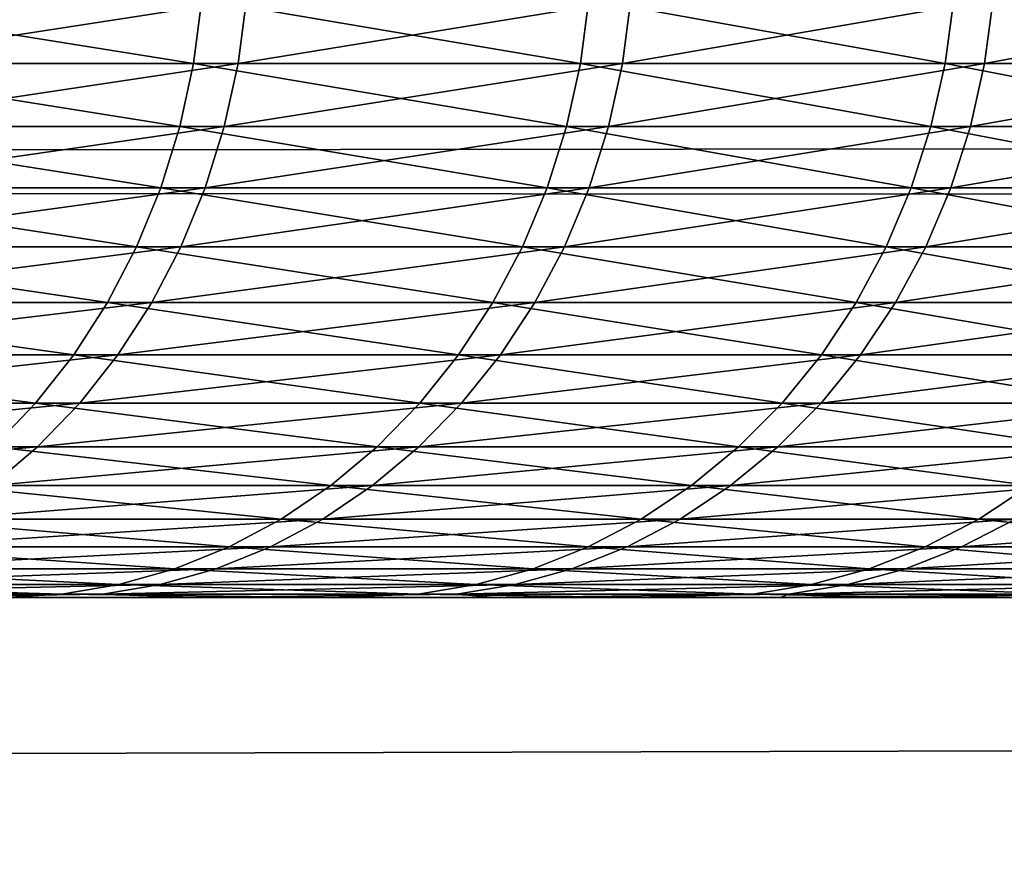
# Model space of a CAD drawing. Header units: millimetres. Extents: x -184 to 165, y -135 to 242.
# Tile 1053 of 1056: x -90.142 to -89.77, y 0.1 to 0.418. Entities that reach past the tile are written whole.
import ezdxf

# ---------------------------------------------------------------- set-up
doc = ezdxf.new("R2010")
doc.units = ezdxf.units.MM
doc.header["$LTSCALE"] = 41.718519
for name, color, linetype in [('384', 7, 'CONTINUOUS'), ('386', 7, 'CONTINUOUS'), ('427', 7, 'CONTINUOUS'), ('440', 7, 'CONTINUOUS')]:
    doc.layers.add(name, color=color, linetype=linetype)

msp = doc.modelspace()

# ---------------------------------------------------------------- linework, layer by layer
at = {"layer": '384', "linetype": 'CONTINUOUS'}
for points in [[(-166.96832, 0.7076, 60), (-30.3233, 0.42605, 60), (-167.27284, 0.29533, 60), (-166.96832, 0.7076, 60)], [(-30.3233, 0.42605, 60), (-29.9692, -0.05802, 60), (-167.27284, 0.29533, 60), (-30.3233, 0.42605, 60)], [(-167.27284, 0.29533, 60), (-29.9692, -0.05802, 60), (-167.57487, -0.11876, 60), (-167.27284, 0.29533, 60)]]:
    msp.add_3dface(points, dxfattribs=at)
at = {"layer": '386', "linetype": 'CONTINUOUS'}
for points in [[(-30.22716, 0.29533, 63), (-30.53168, 0.7076, 63), (-167.1767, 0.42605, 63), (-30.22716, 0.29533, 63)], [(-30.22716, 0.29533, 63), (-167.1767, 0.42605, 63), (-167.5308, -0.05802, 63), (-30.22716, 0.29533, 63)], [(-29.92513, -0.11876, 63), (-30.22716, 0.29533, 63), (-167.5308, -0.05802, 63), (-29.92513, -0.11876, 63)]]:
    msp.add_3dface(points, dxfattribs=at)
at = {"layer": '427', "linetype": 'CONTINUOUS'}
for points in [[(-90.07633, 0.40154, 4.87881), (-90.22765, 0.42584, 5.14698), (-90.23071, 0.40154, 5.14515), (-90.07633, 0.40154, 4.87881)], [(-90.07322, 0.42584, 4.88056), (-90.22765, 0.42584, 5.14698), (-90.07633, 0.40154, 4.87881), (-90.07322, 0.42584, 4.88056)], [(-90.20992, 0.42584, -5.11734), (-90.05641, 0.42584, -4.85038), (-90.21299, 0.40154, -5.11551), (-90.20992, 0.42584, -5.11734)], [(-90.21299, 0.40154, -5.11551), (-90.05641, 0.42584, -4.85038), (-90.05953, 0.40154, -4.84865), (-90.21299, 0.40154, -5.11551)], [(-89.93023, 0.40154, 4.60785), (-90.07322, 0.42584, 4.88056), (-90.07633, 0.40154, 4.87881), (-89.93023, 0.40154, 4.60785)], [(-89.92706, 0.42584, 4.6095), (-90.07322, 0.42584, 4.88056), (-89.93023, 0.40154, 4.60785), (-89.92706, 0.42584, 4.6095)], [(-90.05641, 0.42584, -4.85038), (-89.91119, 0.42584, -4.57882), (-90.05953, 0.40154, -4.84865), (-90.05641, 0.42584, -4.85038)], [(-90.05953, 0.40154, -4.84865), (-89.91119, 0.42584, -4.57882), (-89.91436, 0.40154, -4.57718), (-90.05953, 0.40154, -4.84865)], [(-89.79254, 0.40154, 4.33252), (-89.92706, 0.42584, 4.6095), (-89.93023, 0.40154, 4.60785), (-89.79254, 0.40154, 4.33252)], [(-89.78932, 0.42584, 4.33407), (-89.92706, 0.42584, 4.6095), (-89.79254, 0.40154, 4.33252), (-89.78932, 0.42584, 4.33407)], [(-89.91119, 0.42584, -4.57882), (-89.7744, 0.42584, -4.30292), (-89.91436, 0.40154, -4.57718), (-89.91119, 0.42584, -4.57882)], [(-89.91436, 0.40154, -4.57718), (-89.7744, 0.42584, -4.30292), (-89.77762, 0.40154, -4.30138), (-89.91436, 0.40154, -4.57718)], [(-89.66339, 0.40154, 4.05308), (-89.78932, 0.42584, 4.33407), (-89.79254, 0.40154, 4.33252), (-89.66339, 0.40154, 4.05308)], [(-89.66012, 0.42584, 4.05453), (-89.78932, 0.42584, 4.33407), (-89.66339, 0.40154, 4.05308), (-89.66012, 0.42584, 4.05453)], [(-89.7744, 0.42584, -4.30292), (-89.64617, 0.42584, -4.02293), (-89.77762, 0.40154, -4.30138), (-89.7744, 0.42584, -4.30292)], [(-89.77762, 0.40154, -4.30138), (-89.64617, 0.42584, -4.02293), (-89.64944, 0.40154, -4.02149), (-89.77762, 0.40154, -4.30138)], [(-90.08152, 0.37771, 4.87592), (-90.23071, 0.40154, 5.14515), (-90.2358, 0.37771, 5.14209), (-90.08152, 0.37771, 4.87592)], [(-90.07633, 0.40154, 4.87881), (-90.23071, 0.40154, 5.14515), (-90.08152, 0.37771, 4.87592), (-90.07633, 0.40154, 4.87881)], [(-90.21299, 0.40154, -5.11551), (-90.05953, 0.40154, -4.84865), (-90.21809, 0.37771, -5.11247), (-90.21299, 0.40154, -5.11551)], [(-90.21809, 0.37771, -5.11247), (-90.05953, 0.40154, -4.84865), (-90.06472, 0.37771, -4.84577), (-90.21809, 0.37771, -5.11247)], [(-89.9355, 0.37771, 4.60512), (-90.07633, 0.40154, 4.87881), (-90.08152, 0.37771, 4.87592), (-89.9355, 0.37771, 4.60512)], [(-89.93023, 0.40154, 4.60785), (-90.07633, 0.40154, 4.87881), (-89.9355, 0.37771, 4.60512), (-89.93023, 0.40154, 4.60785)], [(-90.05953, 0.40154, -4.84865), (-89.91436, 0.40154, -4.57718), (-90.06472, 0.37771, -4.84577), (-90.05953, 0.40154, -4.84865)], [(-90.06472, 0.37771, -4.84577), (-89.91436, 0.40154, -4.57718), (-89.91964, 0.37771, -4.57446), (-90.06472, 0.37771, -4.84577)], [(-89.79789, 0.37771, 4.32995), (-89.93023, 0.40154, 4.60785), (-89.9355, 0.37771, 4.60512), (-89.79789, 0.37771, 4.32995)], [(-89.79254, 0.40154, 4.33252), (-89.93023, 0.40154, 4.60785), (-89.79789, 0.37771, 4.32995), (-89.79254, 0.40154, 4.33252)], [(-89.91436, 0.40154, -4.57718), (-89.77762, 0.40154, -4.30138), (-89.91964, 0.37771, -4.57446), (-89.91436, 0.40154, -4.57718)], [(-89.91964, 0.37771, -4.57446), (-89.77762, 0.40154, -4.30138), (-89.78298, 0.37771, -4.29882), (-89.91964, 0.37771, -4.57446)], [(-89.66881, 0.37771, 4.05068), (-89.79254, 0.40154, 4.33252), (-89.79789, 0.37771, 4.32995), (-89.66881, 0.37771, 4.05068)], [(-89.66339, 0.40154, 4.05308), (-89.79254, 0.40154, 4.33252), (-89.66881, 0.37771, 4.05068), (-89.66339, 0.40154, 4.05308)], [(-89.77762, 0.40154, -4.30138), (-89.64944, 0.40154, -4.02149), (-89.78298, 0.37771, -4.29882), (-89.77762, 0.40154, -4.30138)], [(-89.78298, 0.37771, -4.29882), (-89.64944, 0.40154, -4.02149), (-89.65487, 0.37771, -4.0191), (-89.78298, 0.37771, -4.29882)], [(-90.08871, 0.35458, 4.87189), (-90.2358, 0.37771, 5.14209), (-90.24288, 0.35458, 5.13784), (-90.08871, 0.35458, 4.87189)], [(-90.08152, 0.37771, 4.87592), (-90.2358, 0.37771, 5.14209), (-90.08871, 0.35458, 4.87189), (-90.08152, 0.37771, 4.87592)], [(-90.21809, 0.37771, -5.11247), (-90.06472, 0.37771, -4.84577), (-90.22518, 0.35458, -5.10825), (-90.21809, 0.37771, -5.11247)], [(-90.22518, 0.35458, -5.10825), (-90.06472, 0.37771, -4.84577), (-90.07193, 0.35458, -4.84176), (-90.22518, 0.35458, -5.10825)], [(-89.94282, 0.35458, 4.60132), (-90.08152, 0.37771, 4.87592), (-90.08871, 0.35458, 4.87189), (-89.94282, 0.35458, 4.60132)], [(-89.9355, 0.37771, 4.60512), (-90.08152, 0.37771, 4.87592), (-89.94282, 0.35458, 4.60132), (-89.9355, 0.37771, 4.60512)], [(-90.06472, 0.37771, -4.84577), (-89.91964, 0.37771, -4.57446), (-90.07193, 0.35458, -4.84176), (-90.06472, 0.37771, -4.84577)], [(-90.07193, 0.35458, -4.84176), (-89.91964, 0.37771, -4.57446), (-89.92697, 0.35458, -4.57069), (-90.07193, 0.35458, -4.84176)], [(-89.80532, 0.35458, 4.32638), (-89.9355, 0.37771, 4.60512), (-89.94282, 0.35458, 4.60132), (-89.80532, 0.35458, 4.32638)], [(-89.79789, 0.37771, 4.32995), (-89.9355, 0.37771, 4.60512), (-89.80532, 0.35458, 4.32638), (-89.79789, 0.37771, 4.32995)], [(-89.91964, 0.37771, -4.57446), (-89.78298, 0.37771, -4.29882), (-89.92697, 0.35458, -4.57069), (-89.91964, 0.37771, -4.57446)], [(-89.92697, 0.35458, -4.57069), (-89.78298, 0.37771, -4.29882), (-89.79043, 0.35458, -4.29527), (-89.92697, 0.35458, -4.57069)], [(-89.67635, 0.35458, 4.04733), (-89.79789, 0.37771, 4.32995), (-89.80532, 0.35458, 4.32638), (-89.67635, 0.35458, 4.04733)], [(-89.66881, 0.37771, 4.05068), (-89.79789, 0.37771, 4.32995), (-89.67635, 0.35458, 4.04733), (-89.66881, 0.37771, 4.05068)], [(-89.78298, 0.37771, -4.29882), (-89.65487, 0.37771, -4.0191), (-89.79043, 0.35458, -4.29527), (-89.78298, 0.37771, -4.29882)], [(-89.79043, 0.35458, -4.29527), (-89.65487, 0.37771, -4.0191), (-89.66242, 0.35458, -4.01579), (-89.79043, 0.35458, -4.29527)], [(-90.09786, 0.33237, 4.86678), (-90.24288, 0.35458, 5.13784), (-90.25186, 0.33237, 5.13245), (-90.09786, 0.33237, 4.86678)], [(-90.08871, 0.35458, 4.87189), (-90.24288, 0.35458, 5.13784), (-90.09786, 0.33237, 4.86678), (-90.08871, 0.35458, 4.87189)], [(-90.22518, 0.35458, -5.10825), (-90.07193, 0.35458, -4.84176), (-90.23418, 0.33237, -5.10289), (-90.22518, 0.35458, -5.10825)], [(-90.23418, 0.33237, -5.10289), (-90.07193, 0.35458, -4.84176), (-90.0811, 0.33237, -4.83668), (-90.23418, 0.33237, -5.10289)], [(-89.95211, 0.33237, 4.59649), (-90.08871, 0.35458, 4.87189), (-90.09786, 0.33237, 4.86678), (-89.95211, 0.33237, 4.59649)], [(-89.94282, 0.35458, 4.60132), (-90.08871, 0.35458, 4.87189), (-89.95211, 0.33237, 4.59649), (-89.94282, 0.35458, 4.60132)], [(-90.07193, 0.35458, -4.84176), (-89.92697, 0.35458, -4.57069), (-90.0811, 0.33237, -4.83668), (-90.07193, 0.35458, -4.84176)], [(-90.0811, 0.33237, -4.83668), (-89.92697, 0.35458, -4.57069), (-89.93629, 0.33237, -4.56589), (-90.0811, 0.33237, -4.83668)], [(-89.81476, 0.33237, 4.32183), (-89.94282, 0.35458, 4.60132), (-89.95211, 0.33237, 4.59649), (-89.81476, 0.33237, 4.32183)], [(-89.80532, 0.35458, 4.32638), (-89.94282, 0.35458, 4.60132), (-89.81476, 0.33237, 4.32183), (-89.80532, 0.35458, 4.32638)], [(-89.92697, 0.35458, -4.57069), (-89.79043, 0.35458, -4.29527), (-89.93629, 0.33237, -4.56589), (-89.92697, 0.35458, -4.57069)], [(-89.93629, 0.33237, -4.56589), (-89.79043, 0.35458, -4.29527), (-89.79988, 0.33237, -4.29077), (-89.93629, 0.33237, -4.56589)], [(-89.68593, 0.33237, 4.04308), (-89.80532, 0.35458, 4.32638), (-89.81476, 0.33237, 4.32183), (-89.68593, 0.33237, 4.04308)], [(-89.67635, 0.35458, 4.04733), (-89.80532, 0.35458, 4.32638), (-89.68593, 0.33237, 4.04308), (-89.67635, 0.35458, 4.04733)], [(-89.79043, 0.35458, -4.29527), (-89.66242, 0.35458, -4.01579), (-89.79988, 0.33237, -4.29077), (-89.79043, 0.35458, -4.29527)], [(-89.79988, 0.33237, -4.29077), (-89.66242, 0.35458, -4.01579), (-89.67202, 0.33237, -4.01157), (-89.79988, 0.33237, -4.29077)], [(-90.10886, 0.31129, 4.86062), (-90.25186, 0.33237, 5.13245), (-90.26267, 0.31129, 5.12596), (-90.10886, 0.31129, 4.86062)], [(-90.09786, 0.33237, 4.86678), (-90.25186, 0.33237, 5.13245), (-90.10886, 0.31129, 4.86062), (-90.09786, 0.33237, 4.86678)], [(-90.23418, 0.33237, -5.10289), (-90.0811, 0.33237, -4.83668), (-90.24501, 0.31129, -5.09644), (-90.23418, 0.33237, -5.10289)], [(-90.24501, 0.31129, -5.09644), (-90.0811, 0.33237, -4.83668), (-90.09212, 0.31129, -4.83057), (-90.24501, 0.31129, -5.09644)], [(-89.9633, 0.31129, 4.59067), (-90.09786, 0.33237, 4.86678), (-90.10886, 0.31129, 4.86062), (-89.9633, 0.31129, 4.59067)], [(-89.95211, 0.33237, 4.59649), (-90.09786, 0.33237, 4.86678), (-89.9633, 0.31129, 4.59067), (-89.95211, 0.33237, 4.59649)], [(-90.0811, 0.33237, -4.83668), (-89.93629, 0.33237, -4.56589), (-90.09212, 0.31129, -4.83057), (-90.0811, 0.33237, -4.83668)], [(-90.09212, 0.31129, -4.83057), (-89.93629, 0.33237, -4.56589), (-89.94749, 0.31129, -4.56012), (-90.09212, 0.31129, -4.83057)], [(-89.82612, 0.31129, 4.31637), (-89.95211, 0.33237, 4.59649), (-89.9633, 0.31129, 4.59067), (-89.82612, 0.31129, 4.31637)], [(-89.81476, 0.33237, 4.32183), (-89.95211, 0.33237, 4.59649), (-89.82612, 0.31129, 4.31637), (-89.81476, 0.33237, 4.32183)], [(-89.93629, 0.33237, -4.56589), (-89.79988, 0.33237, -4.29077), (-89.94749, 0.31129, -4.56012), (-89.93629, 0.33237, -4.56589)], [(-89.94749, 0.31129, -4.56012), (-89.79988, 0.33237, -4.29077), (-89.81126, 0.31129, -4.28534), (-89.94749, 0.31129, -4.56012)], [(-89.69745, 0.31129, 4.03797), (-89.81476, 0.33237, 4.32183), (-89.82612, 0.31129, 4.31637), (-89.69745, 0.31129, 4.03797)], [(-89.68593, 0.33237, 4.04308), (-89.81476, 0.33237, 4.32183), (-89.69745, 0.31129, 4.03797), (-89.68593, 0.33237, 4.04308)], [(-89.79988, 0.33237, -4.29077), (-89.67202, 0.33237, -4.01157), (-89.81126, 0.31129, -4.28534), (-89.79988, 0.33237, -4.29077)], [(-89.81126, 0.31129, -4.28534), (-89.67202, 0.33237, -4.01157), (-89.68356, 0.31129, -4.0065), (-89.81126, 0.31129, -4.28534)], [(-90.12161, 0.29155, 4.85349), (-90.26267, 0.31129, 5.12596), (-90.27519, 0.29155, 5.11844), (-90.12161, 0.29155, 4.85349)], [(-90.10886, 0.31129, 4.86062), (-90.26267, 0.31129, 5.12596), (-90.12161, 0.29155, 4.85349), (-90.10886, 0.31129, 4.86062)], [(-90.24501, 0.31129, -5.09644), (-90.09212, 0.31129, -4.83057), (-90.25756, 0.29155, -5.08896), (-90.24501, 0.31129, -5.09644)], [(-90.25756, 0.29155, -5.08896), (-90.09212, 0.31129, -4.83057), (-90.1049, 0.29155, -4.82348), (-90.25756, 0.29155, -5.08896)], [(-89.97627, 0.29155, 4.58394), (-90.10886, 0.31129, 4.86062), (-90.12161, 0.29155, 4.85349), (-89.97627, 0.29155, 4.58394)], [(-89.9633, 0.31129, 4.59067), (-90.10886, 0.31129, 4.86062), (-89.97627, 0.29155, 4.58394), (-89.9633, 0.31129, 4.59067)], [(-90.09212, 0.31129, -4.83057), (-89.94749, 0.31129, -4.56012), (-90.1049, 0.29155, -4.82348), (-90.09212, 0.31129, -4.83057)], [(-90.1049, 0.29155, -4.82348), (-89.94749, 0.31129, -4.56012), (-89.96048, 0.29155, -4.55342), (-90.1049, 0.29155, -4.82348)], [(-89.83929, 0.29155, 4.31004), (-89.9633, 0.31129, 4.59067), (-89.97627, 0.29155, 4.58394), (-89.83929, 0.29155, 4.31004)], [(-89.82612, 0.31129, 4.31637), (-89.9633, 0.31129, 4.59067), (-89.83929, 0.29155, 4.31004), (-89.82612, 0.31129, 4.31637)], [(-89.94749, 0.31129, -4.56012), (-89.81126, 0.31129, -4.28534), (-89.96048, 0.29155, -4.55342), (-89.94749, 0.31129, -4.56012)], [(-89.96048, 0.29155, -4.55342), (-89.81126, 0.31129, -4.28534), (-89.82445, 0.29155, -4.27905), (-89.96048, 0.29155, -4.55342)], [(-89.71081, 0.29155, 4.03205), (-89.82612, 0.31129, 4.31637), (-89.83929, 0.29155, 4.31004), (-89.71081, 0.29155, 4.03205)], [(-89.69745, 0.31129, 4.03797), (-89.82612, 0.31129, 4.31637), (-89.71081, 0.29155, 4.03205), (-89.69745, 0.31129, 4.03797)], [(-89.81126, 0.31129, -4.28534), (-89.68356, 0.31129, -4.0065), (-89.82445, 0.29155, -4.27905), (-89.81126, 0.31129, -4.28534)], [(-89.82445, 0.29155, -4.27905), (-89.68356, 0.31129, -4.0065), (-89.69694, 0.29155, -4.00062), (-89.82445, 0.29155, -4.27905)], [(-90.136, 0.27334, 4.84545), (-90.27519, 0.29155, 5.11844), (-90.28932, 0.27334, 5.10996), (-90.136, 0.27334, 4.84545)], [(-90.12161, 0.29155, 4.85349), (-90.27519, 0.29155, 5.11844), (-90.136, 0.27334, 4.84545), (-90.12161, 0.29155, 4.85349)], [(-90.25756, 0.29155, -5.08896), (-90.1049, 0.29155, -4.82348), (-90.27172, 0.27334, -5.08052), (-90.25756, 0.29155, -5.08896)], [(-90.27172, 0.27334, -5.08052), (-90.1049, 0.29155, -4.82348), (-90.11931, 0.27334, -4.81548), (-90.27172, 0.27334, -5.08052)], [(-89.99089, 0.27334, 4.57634), (-90.12161, 0.29155, 4.85349), (-90.136, 0.27334, 4.84545), (-89.99089, 0.27334, 4.57634)], [(-89.97627, 0.29155, 4.58394), (-90.12161, 0.29155, 4.85349), (-89.99089, 0.27334, 4.57634), (-89.97627, 0.29155, 4.58394)], [(-90.1049, 0.29155, -4.82348), (-89.96048, 0.29155, -4.55342), (-90.11931, 0.27334, -4.81548), (-90.1049, 0.29155, -4.82348)], [(-90.11931, 0.27334, -4.81548), (-89.96048, 0.29155, -4.55342), (-89.97513, 0.27334, -4.54588), (-90.11931, 0.27334, -4.81548)], [(-89.85414, 0.27334, 4.30289), (-89.97627, 0.29155, 4.58394), (-89.99089, 0.27334, 4.57634), (-89.85414, 0.27334, 4.30289)], [(-89.83929, 0.29155, 4.31004), (-89.97627, 0.29155, 4.58394), (-89.85414, 0.27334, 4.30289), (-89.83929, 0.29155, 4.31004)], [(-89.96048, 0.29155, -4.55342), (-89.82445, 0.29155, -4.27905), (-89.97513, 0.27334, -4.54588), (-89.96048, 0.29155, -4.55342)], [(-89.97513, 0.27334, -4.54588), (-89.82445, 0.29155, -4.27905), (-89.83933, 0.27334, -4.27196), (-89.97513, 0.27334, -4.54588)], [(-89.72587, 0.27334, 4.02536), (-89.83929, 0.29155, 4.31004), (-89.85414, 0.27334, 4.30289), (-89.72587, 0.27334, 4.02536)], [(-89.82445, 0.29155, -4.27905), (-89.69694, 0.29155, -4.00062), (-89.83933, 0.27334, -4.27196), (-89.82445, 0.29155, -4.27905)], [(-89.83933, 0.27334, -4.27196), (-89.69694, 0.29155, -4.00062), (-89.71202, 0.27334, -3.99399), (-89.83933, 0.27334, -4.27196)], [(-89.71081, 0.29155, 4.03205), (-89.83929, 0.29155, 4.31004), (-89.72587, 0.27334, 4.02536), (-89.71081, 0.29155, 4.03205)], [(-90.136, 0.27334, 4.84545), (-90.28932, 0.27334, 5.10996), (-90.15187, 0.25684, 4.83657), (-90.136, 0.27334, 4.84545)], [(-90.27172, 0.27334, -5.08052), (-90.11931, 0.27334, -4.81548), (-90.28734, 0.25684, -5.07122), (-90.27172, 0.27334, -5.08052)], [(-90.28734, 0.25684, -5.07122), (-90.11931, 0.27334, -4.81548), (-90.13521, 0.25684, -4.80666), (-90.28734, 0.25684, -5.07122)], [(-90.00703, 0.25684, 4.56796), (-90.136, 0.27334, 4.84545), (-90.15187, 0.25684, 4.83657), (-90.00703, 0.25684, 4.56796)], [(-89.99089, 0.27334, 4.57634), (-90.136, 0.27334, 4.84545), (-90.00703, 0.25684, 4.56796), (-89.99089, 0.27334, 4.57634)], [(-90.11931, 0.27334, -4.81548), (-89.97513, 0.27334, -4.54588), (-90.13521, 0.25684, -4.80666), (-90.11931, 0.27334, -4.81548)], [(-90.13521, 0.25684, -4.80666), (-89.97513, 0.27334, -4.54588), (-89.9913, 0.25684, -4.53755), (-90.13521, 0.25684, -4.80666)], [(-89.87053, 0.25684, 4.29501), (-89.99089, 0.27334, 4.57634), (-90.00703, 0.25684, 4.56796), (-89.87053, 0.25684, 4.29501)], [(-89.97513, 0.27334, -4.54588), (-89.83933, 0.27334, -4.27196), (-89.9913, 0.25684, -4.53755), (-89.97513, 0.27334, -4.54588)], [(-89.9913, 0.25684, -4.53755), (-89.83933, 0.27334, -4.27196), (-89.85574, 0.25684, -4.26413), (-89.9913, 0.25684, -4.53755)], [(-89.85414, 0.27334, 4.30289), (-89.99089, 0.27334, 4.57634), (-89.87053, 0.25684, 4.29501), (-89.85414, 0.27334, 4.30289)], [(-89.7425, 0.25684, 4.01799), (-89.85414, 0.27334, 4.30289), (-89.87053, 0.25684, 4.29501), (-89.7425, 0.25684, 4.01799)], [(-89.83933, 0.27334, -4.27196), (-89.71202, 0.27334, -3.99399), (-89.85574, 0.25684, -4.26413), (-89.83933, 0.27334, -4.27196)], [(-89.85574, 0.25684, -4.26413), (-89.71202, 0.27334, -3.99399), (-89.72867, 0.25684, -3.98667), (-89.85574, 0.25684, -4.26413)], [(-89.72587, 0.27334, 4.02536), (-89.85414, 0.27334, 4.30289), (-89.7425, 0.25684, 4.01799), (-89.72587, 0.27334, 4.02536)], [(-90.28734, 0.25684, -5.07122), (-90.13521, 0.25684, -4.80666), (-90.30428, 0.2422, -5.06112), (-90.28734, 0.25684, -5.07122)], [(-90.30428, 0.2422, -5.06112), (-90.13521, 0.25684, -4.80666), (-90.15245, 0.2422, -4.7971), (-90.30428, 0.2422, -5.06112)], [(-90.02453, 0.2422, 4.55887), (-90.15187, 0.25684, 4.83657), (-90.16908, 0.2422, 4.82695), (-90.02453, 0.2422, 4.55887)], [(-90.13521, 0.25684, -4.80666), (-89.9913, 0.25684, -4.53755), (-90.15245, 0.2422, -4.7971), (-90.13521, 0.25684, -4.80666)], [(-90.15245, 0.2422, -4.7971), (-89.9913, 0.25684, -4.53755), (-90.00883, 0.2422, -4.52852), (-90.15245, 0.2422, -4.7971)], [(-90.00703, 0.25684, 4.56796), (-90.15187, 0.25684, 4.83657), (-90.02453, 0.2422, 4.55887), (-90.00703, 0.25684, 4.56796)], [(-89.8883, 0.2422, 4.28646), (-90.00703, 0.25684, 4.56796), (-90.02453, 0.2422, 4.55887), (-89.8883, 0.2422, 4.28646)], [(-89.9913, 0.25684, -4.53755), (-89.85574, 0.25684, -4.26413), (-90.00883, 0.2422, -4.52852), (-89.9913, 0.25684, -4.53755)], [(-90.00883, 0.2422, -4.52852), (-89.85574, 0.25684, -4.26413), (-89.87354, 0.2422, -4.25565), (-90.00883, 0.2422, -4.52852)], [(-89.87053, 0.25684, 4.29501), (-90.00703, 0.25684, 4.56796), (-89.8883, 0.2422, 4.28646), (-89.87053, 0.25684, 4.29501)], [(-89.76052, 0.2422, 4.00999), (-89.87053, 0.25684, 4.29501), (-89.8883, 0.2422, 4.28646), (-89.76052, 0.2422, 4.00999)], [(-89.85574, 0.25684, -4.26413), (-89.72867, 0.25684, -3.98667), (-89.87354, 0.2422, -4.25565), (-89.85574, 0.25684, -4.26413)], [(-89.87354, 0.2422, -4.25565), (-89.72867, 0.25684, -3.98667), (-89.74672, 0.2422, -3.97874), (-89.87354, 0.2422, -4.25565)], [(-89.7425, 0.25684, 4.01799), (-89.87053, 0.25684, 4.29501), (-89.76052, 0.2422, 4.00999), (-89.7425, 0.25684, 4.01799)], [(-90.04321, 0.22957, 4.54916), (-90.16908, 0.2422, 4.82695), (-90.18746, 0.22957, 4.81667), (-90.04321, 0.22957, 4.54916)], [(-90.15245, 0.2422, -4.7971), (-90.00883, 0.2422, -4.52852), (-90.17087, 0.22957, -4.78688), (-90.15245, 0.2422, -4.7971)], [(-90.17087, 0.22957, -4.78688), (-90.00883, 0.2422, -4.52852), (-90.02755, 0.22957, -4.51888), (-90.17087, 0.22957, -4.78688)], [(-90.02453, 0.2422, 4.55887), (-90.16908, 0.2422, 4.82695), (-90.04321, 0.22957, 4.54916), (-90.02453, 0.2422, 4.55887)], [(-89.90727, 0.22957, 4.27734), (-90.02453, 0.2422, 4.55887), (-90.04321, 0.22957, 4.54916), (-89.90727, 0.22957, 4.27734)], [(-90.00883, 0.2422, -4.52852), (-89.87354, 0.2422, -4.25565), (-90.02755, 0.22957, -4.51888), (-90.00883, 0.2422, -4.52852)], [(-90.02755, 0.22957, -4.51888), (-89.87354, 0.2422, -4.25565), (-89.89255, 0.22957, -4.24659), (-90.02755, 0.22957, -4.51888)], [(-89.8883, 0.2422, 4.28646), (-90.02453, 0.2422, 4.55887), (-89.90727, 0.22957, 4.27734), (-89.8883, 0.2422, 4.28646)], [(-89.77977, 0.22957, 4.00145), (-89.8883, 0.2422, 4.28646), (-89.90727, 0.22957, 4.27734), (-89.77977, 0.22957, 4.00145)], [(-89.87354, 0.2422, -4.25565), (-89.74672, 0.2422, -3.97874), (-89.89255, 0.22957, -4.24659), (-89.87354, 0.2422, -4.25565)], [(-89.89255, 0.22957, -4.24659), (-89.74672, 0.2422, -3.97874), (-89.766, 0.22957, -3.97027), (-89.89255, 0.22957, -4.24659)], [(-89.76052, 0.2422, 4.00999), (-89.8883, 0.2422, 4.28646), (-89.77977, 0.22957, 4.00145), (-89.76052, 0.2422, 4.00999)], [(-89.66082, 0.22957, 3.72178), (-89.76052, 0.2422, 4.00999), (-89.77977, 0.22957, 4.00145), (-89.66082, 0.22957, 3.72178)], [(-90.06291, 0.21906, 4.53893), (-90.18746, 0.22957, 4.81667), (-90.20683, 0.21906, 4.80583), (-90.06291, 0.21906, 4.53893)], [(-90.17087, 0.22957, -4.78688), (-90.02755, 0.22957, -4.51888), (-90.19028, 0.21906, -4.77611), (-90.17087, 0.22957, -4.78688)], [(-90.19028, 0.21906, -4.77611), (-90.02755, 0.22957, -4.51888), (-90.04728, 0.21906, -4.50871), (-90.19028, 0.21906, -4.77611)], [(-90.04321, 0.22957, 4.54916), (-90.18746, 0.22957, 4.81667), (-90.06291, 0.21906, 4.53893), (-90.04321, 0.22957, 4.54916)], [(-89.92728, 0.21906, 4.26771), (-90.04321, 0.22957, 4.54916), (-90.06291, 0.21906, 4.53893), (-89.92728, 0.21906, 4.26771)], [(-90.02755, 0.22957, -4.51888), (-89.89255, 0.22957, -4.24659), (-90.04728, 0.21906, -4.50871), (-90.02755, 0.22957, -4.51888)], [(-90.04728, 0.21906, -4.50871), (-89.89255, 0.22957, -4.24659), (-89.91259, 0.21906, -4.23703), (-90.04728, 0.21906, -4.50871)], [(-89.90727, 0.22957, 4.27734), (-90.04321, 0.22957, 4.54916), (-89.92728, 0.21906, 4.26771), (-89.90727, 0.22957, 4.27734)], [(-89.80006, 0.21906, 3.99245), (-89.90727, 0.22957, 4.27734), (-89.92728, 0.21906, 4.26771), (-89.80006, 0.21906, 3.99245)], [(-89.89255, 0.22957, -4.24659), (-89.766, 0.22957, -3.97027), (-89.91259, 0.21906, -4.23703), (-89.89255, 0.22957, -4.24659)], [(-89.91259, 0.21906, -4.23703), (-89.766, 0.22957, -3.97027), (-89.78632, 0.21906, -3.96134), (-89.91259, 0.21906, -4.23703)], [(-89.77977, 0.22957, 4.00145), (-89.90727, 0.22957, 4.27734), (-89.80006, 0.21906, 3.99245), (-89.77977, 0.22957, 4.00145)], [(-89.68138, 0.21906, 3.71341), (-89.77977, 0.22957, 4.00145), (-89.80006, 0.21906, 3.99245), (-89.68138, 0.21906, 3.71341)], [(-89.766, 0.22957, -3.97027), (-89.64802, 0.22957, -3.69018), (-89.78632, 0.21906, -3.96134), (-89.766, 0.22957, -3.97027)], [(-89.78632, 0.21906, -3.96134), (-89.64802, 0.22957, -3.69018), (-89.66861, 0.21906, -3.68188), (-89.78632, 0.21906, -3.96134)], [(-89.66082, 0.22957, 3.72178), (-89.77977, 0.22957, 4.00145), (-89.68138, 0.21906, 3.71341), (-89.66082, 0.22957, 3.72178)], [(-90.08343, 0.21078, 4.52827), (-90.20683, 0.21906, 4.80583), (-90.22701, 0.21078, 4.79455), (-90.08343, 0.21078, 4.52827)], [(-90.19028, 0.21906, -4.77611), (-90.04728, 0.21906, -4.50871), (-90.2105, 0.21078, -4.7649), (-90.19028, 0.21906, -4.77611)], [(-90.2105, 0.21078, -4.7649), (-90.04728, 0.21906, -4.50871), (-90.06784, 0.21078, -4.49813), (-90.2105, 0.21078, -4.7649)], [(-90.06291, 0.21906, 4.53893), (-90.20683, 0.21906, 4.80583), (-90.08343, 0.21078, 4.52827), (-90.06291, 0.21906, 4.53893)], [(-89.94811, 0.21078, 4.25769), (-90.06291, 0.21906, 4.53893), (-90.08343, 0.21078, 4.52827), (-89.94811, 0.21078, 4.25769)], [(-90.04728, 0.21906, -4.50871), (-89.91259, 0.21906, -4.23703), (-90.06784, 0.21078, -4.49813), (-90.04728, 0.21906, -4.50871)], [(-90.06784, 0.21078, -4.49813), (-89.91259, 0.21906, -4.23703), (-89.93346, 0.21078, -4.22708), (-90.06784, 0.21078, -4.49813)], [(-89.92728, 0.21906, 4.26771), (-90.06291, 0.21906, 4.53893), (-89.94811, 0.21078, 4.25769), (-89.92728, 0.21906, 4.26771)], [(-89.8212, 0.21078, 3.98308), (-89.92728, 0.21906, 4.26771), (-89.94811, 0.21078, 4.25769), (-89.8212, 0.21078, 3.98308)], [(-89.91259, 0.21906, -4.23703), (-89.78632, 0.21906, -3.96134), (-89.93346, 0.21078, -4.22708), (-89.91259, 0.21906, -4.23703)], [(-89.93346, 0.21078, -4.22708), (-89.78632, 0.21906, -3.96134), (-89.80749, 0.21078, -3.95203), (-89.93346, 0.21078, -4.22708)], [(-89.80006, 0.21906, 3.99245), (-89.92728, 0.21906, 4.26771), (-89.8212, 0.21078, 3.98308), (-89.80006, 0.21906, 3.99245)], [(-89.7028, 0.21078, 3.70469), (-89.80006, 0.21906, 3.99245), (-89.8212, 0.21078, 3.98308), (-89.7028, 0.21078, 3.70469)], [(-89.78632, 0.21906, -3.96134), (-89.66861, 0.21906, -3.68188), (-89.80749, 0.21078, -3.95203), (-89.78632, 0.21906, -3.96134)], [(-89.80749, 0.21078, -3.95203), (-89.66861, 0.21906, -3.68188), (-89.69005, 0.21078, -3.67323), (-89.80749, 0.21078, -3.95203)], [(-89.68138, 0.21906, 3.71341), (-89.80006, 0.21906, 3.99245), (-89.7028, 0.21078, 3.70469), (-89.68138, 0.21906, 3.71341)], [(-90.10457, 0.20481, 4.51728), (-90.22701, 0.21078, 4.79455), (-90.2478, 0.20481, 4.78292), (-90.10457, 0.20481, 4.51728)], [(-90.2105, 0.21078, -4.7649), (-90.06784, 0.21078, -4.49813), (-90.23133, 0.20481, -4.75334), (-90.2105, 0.21078, -4.7649)], [(-90.23133, 0.20481, -4.75334), (-90.06784, 0.21078, -4.49813), (-90.08901, 0.20481, -4.48722), (-90.23133, 0.20481, -4.75334)], [(-90.08343, 0.21078, 4.52827), (-90.22701, 0.21078, 4.79455), (-90.10457, 0.20481, 4.51728), (-90.08343, 0.21078, 4.52827)], [(-89.96958, 0.20481, 4.24737), (-90.08343, 0.21078, 4.52827), (-90.10457, 0.20481, 4.51728), (-89.96958, 0.20481, 4.24737)], [(-90.06784, 0.21078, -4.49813), (-89.93346, 0.21078, -4.22708), (-90.08901, 0.20481, -4.48722), (-90.06784, 0.21078, -4.49813)], [(-90.08901, 0.20481, -4.48722), (-89.93346, 0.21078, -4.22708), (-89.95496, 0.20481, -4.21683), (-90.08901, 0.20481, -4.48722)], [(-89.94811, 0.21078, 4.25769), (-90.08343, 0.21078, 4.52827), (-89.96958, 0.20481, 4.24737), (-89.94811, 0.21078, 4.25769)], [(-89.84297, 0.20481, 3.97342), (-89.94811, 0.21078, 4.25769), (-89.96958, 0.20481, 4.24737), (-89.84297, 0.20481, 3.97342)], [(-89.93346, 0.21078, -4.22708), (-89.80749, 0.21078, -3.95203), (-89.95496, 0.20481, -4.21683), (-89.93346, 0.21078, -4.22708)], [(-89.95496, 0.20481, -4.21683), (-89.80749, 0.21078, -3.95203), (-89.8293, 0.20481, -3.94245), (-89.95496, 0.20481, -4.21683)], [(-89.8212, 0.21078, 3.98308), (-89.94811, 0.21078, 4.25769), (-89.84297, 0.20481, 3.97342), (-89.8212, 0.21078, 3.98308)], [(-89.72486, 0.20481, 3.6957), (-89.8212, 0.21078, 3.98308), (-89.84297, 0.20481, 3.97342), (-89.72486, 0.20481, 3.6957)], [(-89.80749, 0.21078, -3.95203), (-89.69005, 0.21078, -3.67323), (-89.8293, 0.20481, -3.94245), (-89.80749, 0.21078, -3.95203)], [(-89.8293, 0.20481, -3.94245), (-89.69005, 0.21078, -3.67323), (-89.71214, 0.20481, -3.66433), (-89.8293, 0.20481, -3.94245)], [(-89.7028, 0.21078, 3.70469), (-89.8212, 0.21078, 3.98308), (-89.72486, 0.20481, 3.6957), (-89.7028, 0.21078, 3.70469)], [(-90.12612, 0.2012, 4.50609), (-90.2478, 0.20481, 4.78292), (-90.269, 0.2012, 4.77106), (-90.12612, 0.2012, 4.50609)], [(-90.23133, 0.20481, -4.75334), (-90.08901, 0.20481, -4.48722), (-90.25257, 0.2012, -4.74156), (-90.23133, 0.20481, -4.75334)], [(-90.25257, 0.2012, -4.74156), (-90.08901, 0.20481, -4.48722), (-90.11061, 0.2012, -4.47609), (-90.25257, 0.2012, -4.74156)], [(-90.10457, 0.20481, 4.51728), (-90.2478, 0.20481, 4.78292), (-90.12612, 0.2012, 4.50609), (-90.10457, 0.20481, 4.51728)], [(-89.99147, 0.2012, 4.23684), (-90.10457, 0.20481, 4.51728), (-90.12612, 0.2012, 4.50609), (-89.99147, 0.2012, 4.23684)], [(-90.08901, 0.20481, -4.48722), (-89.95496, 0.20481, -4.21683), (-90.11061, 0.2012, -4.47609), (-90.08901, 0.20481, -4.48722)], [(-90.11061, 0.2012, -4.47609), (-89.95496, 0.20481, -4.21683), (-89.97689, 0.2012, -4.20638), (-90.11061, 0.2012, -4.47609)], [(-89.96958, 0.20481, 4.24737), (-90.10457, 0.20481, 4.51728), (-89.99147, 0.2012, 4.23684), (-89.96958, 0.20481, 4.24737)], [(-89.86518, 0.2012, 3.96357), (-89.96958, 0.20481, 4.24737), (-89.99147, 0.2012, 4.23684), (-89.86518, 0.2012, 3.96357)], [(-89.95496, 0.20481, -4.21683), (-89.8293, 0.20481, -3.94245), (-89.97689, 0.2012, -4.20638), (-89.95496, 0.20481, -4.21683)], [(-89.97689, 0.2012, -4.20638), (-89.8293, 0.20481, -3.94245), (-89.85154, 0.2012, -3.93268), (-89.97689, 0.2012, -4.20638)], [(-89.84297, 0.20481, 3.97342), (-89.96958, 0.20481, 4.24737), (-89.86518, 0.2012, 3.96357), (-89.84297, 0.20481, 3.97342)], [(-89.74736, 0.2012, 3.68654), (-89.84297, 0.20481, 3.97342), (-89.86518, 0.2012, 3.96357), (-89.74736, 0.2012, 3.68654)], [(-89.8293, 0.20481, -3.94245), (-89.71214, 0.20481, -3.66433), (-89.85154, 0.2012, -3.93268), (-89.8293, 0.20481, -3.94245)], [(-89.85154, 0.2012, -3.93268), (-89.71214, 0.20481, -3.66433), (-89.73467, 0.2012, -3.65524), (-89.85154, 0.2012, -3.93268)], [(-89.72486, 0.20481, 3.6957), (-89.84297, 0.20481, 3.97342), (-89.74736, 0.2012, 3.68654), (-89.72486, 0.20481, 3.6957)], [(-90.12612, 0.2012, 4.50609), (-90.269, 0.2012, 4.77106), (-90.14798, 0.2, 4.49501), (-90.12612, 0.2012, 4.50609)], [(-90.25257, 0.2012, -4.74156), (-90.11061, 0.2012, -4.47609), (-90.19781, 0.2, -4.58964), (-90.25257, 0.2012, -4.74156)], [(-90.19781, 0.2, -4.58964), (-90.11061, 0.2012, -4.47609), (-90.07705, 0.2, -4.35576), (-90.19781, 0.2, -4.58964)], [(-90.02448, 0.2, 4.24886), (-90.12612, 0.2012, 4.50609), (-90.14798, 0.2, 4.49501), (-90.02448, 0.2, 4.24886)], [(-89.99147, 0.2012, 4.23684), (-90.12612, 0.2012, 4.50609), (-90.02448, 0.2, 4.24886), (-89.99147, 0.2012, 4.23684)], [(-90.11061, 0.2012, -4.47609), (-89.97689, 0.2012, -4.20638), (-90.07705, 0.2, -4.35576), (-90.11061, 0.2012, -4.47609)], [(-90.07705, 0.2, -4.35576), (-89.97689, 0.2012, -4.20638), (-89.96265, 0.2, -4.1187), (-90.07705, 0.2, -4.35576)], [(-89.90814, 0.2, 3.99965), (-89.99147, 0.2012, 4.23684), (-90.02448, 0.2, 4.24886), (-89.90814, 0.2, 3.99965)], [(-89.86518, 0.2012, 3.96357), (-89.99147, 0.2012, 4.23684), (-89.90814, 0.2, 3.99965), (-89.86518, 0.2012, 3.96357)], [(-89.97689, 0.2012, -4.20638), (-89.85154, 0.2012, -3.93268), (-89.96265, 0.2, -4.1187), (-89.97689, 0.2012, -4.20638)], [(-89.96265, 0.2, -4.1187), (-89.85154, 0.2012, -3.93268), (-89.85469, 0.2, -3.87864), (-89.96265, 0.2, -4.1187)], [(-89.799, 0.2, 3.74759), (-89.86518, 0.2012, 3.96357), (-89.90814, 0.2, 3.99965), (-89.799, 0.2, 3.74759)], [(-89.74736, 0.2012, 3.68654), (-89.86518, 0.2012, 3.96357), (-89.799, 0.2, 3.74759), (-89.74736, 0.2012, 3.68654)], [(-89.85154, 0.2012, -3.93268), (-89.73467, 0.2012, -3.65524), (-89.85469, 0.2, -3.87864), (-89.85154, 0.2012, -3.93268)], [(-89.85469, 0.2, -3.87864), (-89.73467, 0.2012, -3.65524), (-89.75325, 0.2, -3.63577), (-89.85469, 0.2, -3.87864)], [(-89.69712, 0.2, 3.49285), (-89.74736, 0.2012, 3.68654), (-89.799, 0.2, 3.74759), (-89.69712, 0.2, 3.49285)]]:
    msp.add_3dface(points, dxfattribs=at)
at = {"layer": '440', "linetype": 'CONTINUOUS'}
for points in [[(-90.19781, 0.2, -4.58964), (-90.07705, 0.2, -4.35576), (-98.80757, 0.2, 9.75), (-90.19781, 0.2, -4.58964)], [(-90.07705, 0.2, -4.35576), (-98.54438, 0.2, 9.74665), (-98.80757, 0.2, 9.75), (-90.07705, 0.2, -4.35576)], [(-90.07705, 0.2, -4.35576), (-89.96265, 0.2, -4.1187), (-98.54438, 0.2, 9.74665), (-90.07705, 0.2, -4.35576)], [(-89.96265, 0.2, -4.1187), (-98.28136, 0.2, 9.7362), (-98.54438, 0.2, 9.74665), (-89.96265, 0.2, -4.1187)], [(-89.96265, 0.2, -4.1187), (-89.85469, 0.2, -3.87864), (-98.28136, 0.2, 9.7362), (-89.96265, 0.2, -4.1187)], [(-89.85469, 0.2, -3.87864), (-98.01873, 0.2, 9.71865), (-98.28136, 0.2, 9.7362), (-89.85469, 0.2, -3.87864)], [(-89.85469, 0.2, -3.87864), (-89.75325, 0.2, -3.63577), (-98.01873, 0.2, 9.71865), (-89.85469, 0.2, -3.87864)], [(-89.75325, 0.2, -3.63577), (-97.75667, 0.2, 9.69402), (-98.01873, 0.2, 9.71865), (-89.75325, 0.2, -3.63577)], [(-89.75325, 0.2, -3.63577), (-89.65843, 0.2, -3.39031), (-97.75667, 0.2, 9.69402), (-89.75325, 0.2, -3.63577)], [(-89.65843, 0.2, -3.39031), (-97.49537, 0.2, 9.66232), (-97.75667, 0.2, 9.69402), (-89.65843, 0.2, -3.39031)], [(-89.65843, 0.2, -3.39031), (-89.5702, 0.2, -3.14217), (-97.49537, 0.2, 9.66232), (-89.65843, 0.2, -3.39031)], [(-89.5702, 0.2, -3.14217), (-97.23502, 0.2, 9.62358), (-97.49537, 0.2, 9.66232), (-89.5702, 0.2, -3.14217)], [(-89.5702, 0.2, -3.14217), (-89.49257, 0.2, -2.90417), (-97.23502, 0.2, 9.62358), (-89.5702, 0.2, -3.14217)], [(-89.49257, 0.2, -2.90417), (-96.97598, 0.2, 9.57787), (-97.23502, 0.2, 9.62358), (-89.49257, 0.2, -2.90417)], [(-89.49257, 0.2, -2.90417), (-89.41845, 0.2, -2.65501), (-96.97598, 0.2, 9.57787), (-89.49257, 0.2, -2.90417)], [(-89.41845, 0.2, -2.65501), (-96.69641, 0.2, 9.52037), (-96.97598, 0.2, 9.57787), (-89.41845, 0.2, -2.65501)], [(-89.41845, 0.2, -2.65501), (-89.34809, 0.2, -2.39247), (-96.69641, 0.2, 9.52037), (-89.41845, 0.2, -2.65501)], [(-89.34809, 0.2, -2.39247), (-96.40946, 0.2, 9.4524), (-96.69641, 0.2, 9.52037), (-89.34809, 0.2, -2.39247)], [(-89.34809, 0.2, -2.39247), (-89.2851, 0.2, -2.12816), (-96.40946, 0.2, 9.4524), (-89.34809, 0.2, -2.39247)], [(-89.2851, 0.2, -2.12816), (-96.12557, 0.2, 9.37603), (-96.40946, 0.2, 9.4524), (-89.2851, 0.2, -2.12816)], [(-89.2851, 0.2, -2.12816), (-89.2295, 0.2, -1.86227), (-96.12557, 0.2, 9.37603), (-89.2851, 0.2, -2.12816)], [(-89.2295, 0.2, -1.86227), (-95.84498, 0.2, 9.29141), (-96.12557, 0.2, 9.37603), (-89.2295, 0.2, -1.86227)], [(-89.2295, 0.2, -1.86227), (-89.18135, 0.2, -1.59499), (-95.84498, 0.2, 9.29141), (-89.2295, 0.2, -1.86227)], [(-89.18135, 0.2, -1.59499), (-95.56788, 0.2, 9.19869), (-95.84498, 0.2, 9.29141), (-89.18135, 0.2, -1.59499)], [(-89.18135, 0.2, -1.59499), (-89.14066, 0.2, -1.3265), (-95.56788, 0.2, 9.19869), (-89.18135, 0.2, -1.59499)], [(-89.14066, 0.2, -1.3265), (-95.29448, 0.2, 9.09801), (-95.56788, 0.2, 9.19869), (-89.14066, 0.2, -1.3265)], [(-89.14066, 0.2, -1.3265), (-89.10746, 0.2, -1.057), (-95.29448, 0.2, 9.09801), (-89.14066, 0.2, -1.3265)], [(-89.10746, 0.2, -1.057), (-95.025, 0.2, 8.98954), (-95.29448, 0.2, 9.09801), (-89.10746, 0.2, -1.057)], [(-89.10746, 0.2, -1.057), (-89.08179, 0.2, -0.78668), (-95.025, 0.2, 8.98954), (-89.10746, 0.2, -1.057)], [(-89.08179, 0.2, -0.78668), (-94.75961, 0.2, 8.87343), (-95.025, 0.2, 8.98954), (-89.08179, 0.2, -0.78668)], [(-89.08179, 0.2, -0.78668), (-89.06365, 0.2, -0.51574), (-94.75961, 0.2, 8.87343), (-89.08179, 0.2, -0.78668)], [(-89.06365, 0.2, -0.51574), (-94.49851, 0.2, 8.74984), (-94.75961, 0.2, 8.87343), (-89.06365, 0.2, -0.51574)], [(-89.06365, 0.2, -0.51574), (-89.05306, 0.2, -0.24435), (-94.49851, 0.2, 8.74984), (-89.06365, 0.2, -0.51574)], [(-89.05306, 0.2, -0.24435), (-94.24189, 0.2, 8.61894), (-94.49851, 0.2, 8.74984), (-89.05306, 0.2, -0.24435)], [(-89.05306, 0.2, -0.24435), (-89.05004, 0.2, 0.02728), (-94.24189, 0.2, 8.61894), (-89.05306, 0.2, -0.24435)], [(-89.05004, 0.2, 0.02728), (-93.98991, 0.2, 8.48089), (-94.24189, 0.2, 8.61894), (-89.05004, 0.2, 0.02728)], [(-89.05004, 0.2, 0.02728), (-89.05458, 0.2, 0.29897), (-93.98991, 0.2, 8.48089), (-89.05004, 0.2, 0.02728)], [(-89.05458, 0.2, 0.29897), (-93.74275, 0.2, 8.33587), (-93.98991, 0.2, 8.48089), (-89.05458, 0.2, 0.29897)], [(-89.05458, 0.2, 0.29897), (-89.06671, 0.2, 0.57051), (-93.74275, 0.2, 8.33587), (-89.05458, 0.2, 0.29897)], [(-89.06671, 0.2, 0.57051), (-93.50057, 0.2, 8.18404), (-93.74275, 0.2, 8.33587), (-89.06671, 0.2, 0.57051)], [(-89.06671, 0.2, 0.57051), (-89.0864, 0.2, 0.84173), (-93.50057, 0.2, 8.18404), (-89.06671, 0.2, 0.57051)], [(-89.0864, 0.2, 0.84173), (-89.11367, 0.2, 1.11241), (-93.50057, 0.2, 8.18404), (-89.0864, 0.2, 0.84173)], [(-89.11367, 0.2, 1.11241), (-93.26354, 0.2, 8.02559), (-93.50057, 0.2, 8.18404), (-89.11367, 0.2, 1.11241)], [(-89.11367, 0.2, 1.11241), (-89.1485, 0.2, 1.38238), (-93.26354, 0.2, 8.02559), (-89.11367, 0.2, 1.11241)], [(-89.1485, 0.2, 1.38238), (-93.0318, 0.2, 7.86069), (-93.26354, 0.2, 8.02559), (-89.1485, 0.2, 1.38238)], [(-89.1485, 0.2, 1.38238), (-89.19088, 0.2, 1.65143), (-93.0318, 0.2, 7.86069), (-89.1485, 0.2, 1.38238)], [(-89.19088, 0.2, 1.65143), (-92.8055, 0.2, 7.68951), (-93.0318, 0.2, 7.86069), (-89.19088, 0.2, 1.65143)], [(-89.19088, 0.2, 1.65143), (-89.24079, 0.2, 1.91937), (-92.8055, 0.2, 7.68951), (-89.19088, 0.2, 1.65143)], [(-89.24079, 0.2, 1.91937), (-92.58479, 0.2, 7.51224), (-92.8055, 0.2, 7.68951), (-89.24079, 0.2, 1.91937)], [(-89.24079, 0.2, 1.91937), (-89.29822, 0.2, 2.18601), (-92.58479, 0.2, 7.51224), (-89.24079, 0.2, 1.91937)], [(-89.29822, 0.2, 2.18601), (-92.3698, 0.2, 7.32906), (-92.58479, 0.2, 7.51224), (-89.29822, 0.2, 2.18601)], [(-89.29822, 0.2, 2.18601), (-89.36314, 0.2, 2.45115), (-92.3698, 0.2, 7.32906), (-89.29822, 0.2, 2.18601)], [(-89.36314, 0.2, 2.45115), (-92.16066, 0.2, 7.14015), (-92.3698, 0.2, 7.32906), (-89.36314, 0.2, 2.45115)], [(-89.36314, 0.2, 2.45115), (-89.43552, 0.2, 2.7146), (-92.16066, 0.2, 7.14015), (-89.36314, 0.2, 2.45115)], [(-89.43552, 0.2, 2.7146), (-91.9575, 0.2, 6.9457), (-92.16066, 0.2, 7.14015), (-89.43552, 0.2, 2.7146)], [(-89.43552, 0.2, 2.7146), (-89.51534, 0.2, 2.97617), (-91.9575, 0.2, 6.9457), (-89.43552, 0.2, 2.7146)], [(-89.51534, 0.2, 2.97617), (-91.76044, 0.2, 6.7459), (-91.9575, 0.2, 6.9457), (-89.51534, 0.2, 2.97617)], [(-89.51534, 0.2, 2.97617), (-89.60255, 0.2, 3.23565), (-91.76044, 0.2, 6.7459), (-89.51534, 0.2, 2.97617)], [(-89.60255, 0.2, 3.23565), (-91.56959, 0.2, 6.54092), (-91.76044, 0.2, 6.7459), (-89.60255, 0.2, 3.23565)], [(-89.60255, 0.2, 3.23565), (-89.69712, 0.2, 3.49285), (-91.56959, 0.2, 6.54092), (-89.60255, 0.2, 3.23565)], [(-89.69712, 0.2, 3.49285), (-91.38506, 0.2, 6.33097), (-91.56959, 0.2, 6.54092), (-89.69712, 0.2, 3.49285)], [(-89.69712, 0.2, 3.49285), (-89.799, 0.2, 3.74759), (-91.38506, 0.2, 6.33097), (-89.69712, 0.2, 3.49285)], [(-89.799, 0.2, 3.74759), (-91.20696, 0.2, 6.11623), (-91.38506, 0.2, 6.33097), (-89.799, 0.2, 3.74759)], [(-89.799, 0.2, 3.74759), (-89.90814, 0.2, 3.99965), (-91.20696, 0.2, 6.11623), (-89.799, 0.2, 3.74759)], [(-89.90814, 0.2, 3.99965), (-91.03539, 0.2, 5.89689), (-91.20696, 0.2, 6.11623), (-89.90814, 0.2, 3.99965)], [(-89.90814, 0.2, 3.99965), (-90.02448, 0.2, 4.24886), (-91.03539, 0.2, 5.89689), (-89.90814, 0.2, 3.99965)], [(-90.02448, 0.2, 4.24886), (-90.87044, 0.2, 5.67314), (-91.03539, 0.2, 5.89689), (-90.02448, 0.2, 4.24886)], [(-90.02448, 0.2, 4.24886), (-90.14798, 0.2, 4.49501), (-90.87044, 0.2, 5.67314), (-90.02448, 0.2, 4.24886)]]:
    msp.add_3dface(points, dxfattribs=at)

doc.saveas('drawing.dxf')
